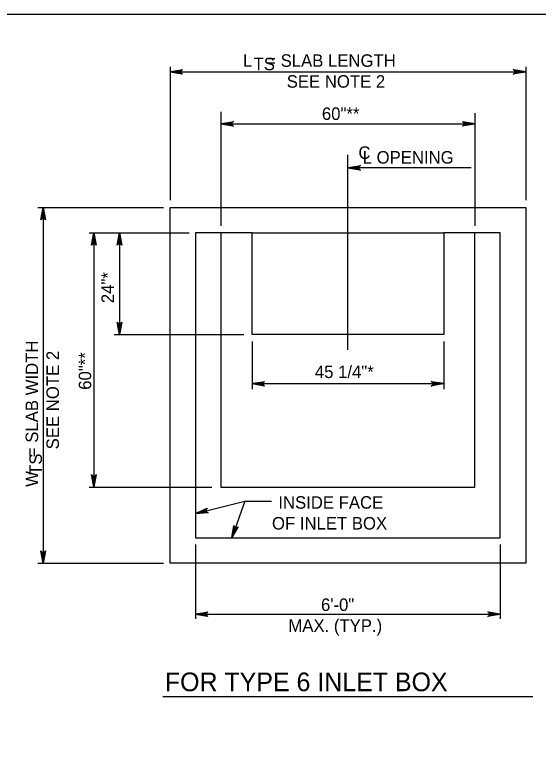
# Model space of a CAD drawing. Extents: x -6420 to 49575, y -4552 to 11624.
# Drawn here: x 5675 to 6087, y 9050 to 9626 of the extents above; entities that cross this region are included whole.
import ezdxf

# ---------------------------------------------------------------- set-up
doc = ezdxf.new("R2010")
doc.units = 0
doc.layers.add('1', color=7, linetype='Continuous')

msp = doc.modelspace()

# ---------------------------------------------------------------- linework, layer by layer
at = {"layer": '1'}
for p, q in [((5797.32, 9584.78), (5797.32, 9479.86)), ((6077.32, 9584.78), (6077.32, 9479.86)), ((5797.32, 9580.79), (6077.32, 9580.79)), ((5837.32, 9549.46), (5837.32, 9459.61)), ((6037.32, 9548.28), (6037.32, 9459.61)), ((5837.32, 9539.92), (6037.32, 9539.92)), ((5937.32, 9362.17), (5937.32, 9515.46)), ((6034.41, 9505.25), (5937.32, 9505.25)), ((5693.07, 9474.12), (5792.06, 9474.12)), ((5697.32, 9474.12), (5697.32, 9194.12)), ((5733.41, 9454.12), (5812.3, 9454.12)), ((5737.32, 9454.12), (5737.32, 9254.12)), ((5757.32, 9454.12), (5757.32, 9374.12)), ((5837.32, 9454.12), (5817.32, 9454.12)), ((5817.32, 9454.12), (5817.32, 9214.12)), ((5861.9, 9454.12), (5837.32, 9454.12)), ((5861.9, 9454.12), (6012.73, 9454.12)), ((5861.9, 9374.12), (5861.9, 9454.12)), ((6012.73, 9454.12), (6012.73, 9374.12)), ((6037.32, 9454.12), (6012.73, 9454.12)), ((6057.32, 9454.12), (6037.32, 9454.12)), ((6057.32, 9214.12), (6057.32, 9454.12)), ((5753.32, 9374.12), (5855.22, 9374.12)), ((6012.73, 9374.12), (5861.9, 9374.12)), ((5861.9, 9368.54), (5861.9, 9331.24)), ((6012.73, 9368.54), (6012.73, 9331.24)), ((5861.9, 9335.45), (6012.73, 9335.45)), ((5733.41, 9254.12), (5830.01, 9254.12)), ((5817.32, 9233.24), (5856, 9242.85)), ((5856, 9242.85), (5845.87, 9214.12)), ((5856, 9242.85), (5877.21, 9242.85)), ((5817.32, 9214.12), (6057.32, 9214.12)), ((5817.32, 9209), (5817.32, 9150.51)), ((6057.32, 9209), (6057.32, 9150.51)), ((5693.07, 9194.12), (5792.06, 9194.12)), ((5817.32, 9154.12), (6057.32, 9154.12)), ((5791.56, 9089.22), (6082.94, 9089.22))]:
    msp.add_line(p, q, dxfattribs=at)
for points in [[(7323.07, 7775.47), (7323.07, 9625.87), (4744.33, 9625.87), (4744.33, 7775.47), (7323.07, 7775.47), (7323.07, 7861.95), (6666.9, 7861.95), (6666.9, 8074.15), (7323.07, 8074.15), (7323.07, 8169.17), (6666.9, 8169.17), (6666.9, 7775.47), (6925.44, 7775.47), (6925.44, 7861.95), (6925.44, 7775.47), (7178.06, 7775.47), (7178.06, 7861.95), (7178.06, 7821.54), (7323.07, 7821.54)], [(5797.32, 9580.79), (5807.1, 9582.63), (5806.73, 9582.37), (5806.35, 9582.1), (5806.15, 9581.78), (5805.96, 9581.45), (5805.9, 9581.12), (5805.85, 9580.79), (5805.9, 9580.46), (5805.96, 9580.14), (5806.15, 9579.81), (5806.35, 9579.48), (5806.73, 9579.22), (5807.1, 9578.96), (5797.32, 9580.79), (5806.73, 9579.22), (5806.35, 9579.48), (5797.32, 9580.79), (5806.15, 9579.81), (5805.96, 9580.14), (5797.32, 9580.79), (5805.9, 9580.46), (5805.85, 9580.79), (5797.32, 9580.79), (5805.9, 9581.12), (5805.96, 9581.45), (5797.32, 9580.79), (5806.15, 9581.78), (5806.35, 9582.1), (5797.32, 9580.79), (5806.73, 9582.37)], [(6077.32, 9580.79), (6067.53, 9578.96), (6067.91, 9579.22), (6068.29, 9579.48), (6068.48, 9579.81), (6068.68, 9580.14), (6068.73, 9580.46), (6068.79, 9580.79), (6068.73, 9581.12), (6068.68, 9581.45), (6068.48, 9581.78), (6068.29, 9582.1), (6067.91, 9582.37), (6067.53, 9582.63), (6077.32, 9580.79), (6067.91, 9582.37), (6068.29, 9582.1), (6077.32, 9580.79), (6068.48, 9581.78), (6068.68, 9581.45), (6077.32, 9580.79), (6068.73, 9581.12), (6068.79, 9580.79), (6077.32, 9580.79), (6068.73, 9580.46), (6068.68, 9580.14), (6077.32, 9580.79), (6068.48, 9579.81), (6068.29, 9579.48), (6077.32, 9580.79), (6067.91, 9579.22)], [(5837.32, 9539.92), (5847.1, 9541.75), (5846.73, 9541.49), (5846.35, 9541.23), (5846.15, 9540.9), (5845.96, 9540.57), (5845.9, 9540.24), (5845.85, 9539.92), (5845.9, 9539.59), (5845.96, 9539.26), (5846.15, 9538.93), (5846.35, 9538.6), (5846.73, 9538.34), (5847.1, 9538.08), (5837.32, 9539.92), (5846.73, 9538.34), (5846.35, 9538.6), (5837.32, 9539.92), (5846.15, 9538.93), (5845.96, 9539.26), (5837.32, 9539.92), (5845.9, 9539.59), (5845.85, 9539.92), (5837.32, 9539.92), (5845.9, 9540.24), (5845.96, 9540.57), (5837.32, 9539.92), (5846.15, 9540.9), (5846.35, 9541.23), (5837.32, 9539.92), (5846.73, 9541.49)], [(6037.32, 9539.92), (6027.53, 9538.08), (6027.91, 9538.34), (6028.29, 9538.6), (6028.48, 9538.93), (6028.68, 9539.26), (6028.73, 9539.59), (6028.79, 9539.92), (6028.73, 9540.24), (6028.68, 9540.57), (6028.48, 9540.9), (6028.29, 9541.23), (6027.91, 9541.49), (6027.53, 9541.75), (6037.32, 9539.92), (6027.91, 9541.49), (6028.29, 9541.23), (6037.32, 9539.92), (6028.48, 9540.9), (6028.68, 9540.57), (6037.32, 9539.92), (6028.73, 9540.24), (6028.79, 9539.92), (6037.32, 9539.92), (6028.73, 9539.59), (6028.68, 9539.26), (6037.32, 9539.92), (6028.48, 9538.93), (6028.29, 9538.6), (6037.32, 9539.92), (6027.91, 9538.34)], [(5937.32, 9505.25), (5947.1, 9507.08), (5946.73, 9506.82), (5946.35, 9506.56), (5946.15, 9506.23), (5945.96, 9505.9), (5945.9, 9505.58), (5945.85, 9505.25), (5945.9, 9504.92), (5945.96, 9504.59), (5946.15, 9504.26), (5946.35, 9503.94), (5946.73, 9503.67), (5947.1, 9503.41), (5937.32, 9505.25), (5946.73, 9503.67), (5946.35, 9503.94), (5937.32, 9505.25), (5946.15, 9504.26), (5945.96, 9504.59), (5937.32, 9505.25), (5945.9, 9504.92), (5945.85, 9505.25), (5937.32, 9505.25), (5945.9, 9505.58), (5945.96, 9505.9), (5937.32, 9505.25), (5946.15, 9506.23), (5946.35, 9506.56), (5937.32, 9505.25), (5946.73, 9506.82)], [(5697.32, 9474.12), (5699.15, 9464.34), (5698.89, 9464.72), (5698.63, 9465.09), (5698.3, 9465.29), (5697.97, 9465.48), (5697.65, 9465.54), (5697.32, 9465.59), (5696.99, 9465.54), (5696.66, 9465.48), (5696.33, 9465.29), (5696.01, 9465.09), (5695.74, 9464.72), (5695.48, 9464.34), (5697.32, 9474.12), (5695.74, 9464.72), (5696.01, 9465.09), (5697.32, 9474.12), (5696.33, 9465.29), (5696.66, 9465.48), (5697.32, 9474.12), (5696.99, 9465.54), (5697.32, 9465.59), (5697.32, 9474.12), (5697.65, 9465.54), (5697.97, 9465.48), (5697.32, 9474.12), (5698.3, 9465.29), (5698.63, 9465.09), (5697.32, 9474.12), (5698.89, 9464.72)], [(5737.32, 9454.12), (5739.15, 9444.34), (5738.89, 9444.72), (5738.63, 9445.09), (5738.3, 9445.29), (5737.97, 9445.48), (5737.65, 9445.54), (5737.32, 9445.59), (5736.99, 9445.54), (5736.66, 9445.48), (5736.33, 9445.29), (5736.01, 9445.09), (5735.74, 9444.72), (5735.48, 9444.34), (5737.32, 9454.12), (5735.74, 9444.72), (5736.01, 9445.09), (5737.32, 9454.12), (5736.33, 9445.29), (5736.66, 9445.48), (5737.32, 9454.12), (5736.99, 9445.54), (5737.32, 9445.59), (5737.32, 9454.12), (5737.65, 9445.54), (5737.97, 9445.48), (5737.32, 9454.12), (5738.3, 9445.29), (5738.63, 9445.09), (5737.32, 9454.12), (5738.89, 9444.72)], [(5757.32, 9454.12), (5759.15, 9444.34), (5758.89, 9444.72), (5758.63, 9445.09), (5758.3, 9445.29), (5757.97, 9445.48), (5757.65, 9445.54), (5757.32, 9445.59), (5756.99, 9445.54), (5756.66, 9445.48), (5756.33, 9445.29), (5756.01, 9445.09), (5755.74, 9444.72), (5755.48, 9444.34), (5757.32, 9454.12), (5755.74, 9444.72), (5756.01, 9445.09), (5757.32, 9454.12), (5756.33, 9445.29), (5756.66, 9445.48), (5757.32, 9454.12), (5756.99, 9445.54), (5757.32, 9445.59), (5757.32, 9454.12), (5757.65, 9445.54), (5757.97, 9445.48), (5757.32, 9454.12), (5758.3, 9445.29), (5758.63, 9445.09), (5757.32, 9454.12), (5758.89, 9444.72)], [(5837.32, 9454.12), (5837.32, 9254.12), (6037.32, 9254.12), (6037.32, 9454.12)], [(5757.32, 9374.12), (5755.48, 9383.91), (5755.74, 9383.53), (5756.01, 9383.16), (5756.33, 9382.96), (5756.66, 9382.77), (5756.99, 9382.71), (5757.32, 9382.65), (5757.65, 9382.71), (5757.97, 9382.77), (5758.3, 9382.96), (5758.63, 9383.16), (5758.89, 9383.53), (5759.15, 9383.91), (5757.32, 9374.12), (5758.89, 9383.53), (5758.63, 9383.16), (5757.32, 9374.12), (5758.3, 9382.96), (5757.97, 9382.77), (5757.32, 9374.12), (5757.65, 9382.71), (5757.32, 9382.65), (5757.32, 9374.12), (5756.99, 9382.71), (5756.66, 9382.77), (5757.32, 9374.12), (5756.33, 9382.96), (5756.01, 9383.16), (5757.32, 9374.12), (5755.74, 9383.53)], [(5861.9, 9335.45), (5871.69, 9337.28), (5871.31, 9337.02), (5870.93, 9336.76), (5870.74, 9336.43), (5870.54, 9336.1), (5870.49, 9335.78), (5870.43, 9335.45), (5870.49, 9335.12), (5870.54, 9334.79), (5870.74, 9334.46), (5870.93, 9334.14), (5871.31, 9333.87), (5871.69, 9333.61), (5861.9, 9335.45), (5871.31, 9333.87), (5870.93, 9334.14), (5861.9, 9335.45), (5870.74, 9334.46), (5870.54, 9334.79), (5861.9, 9335.45), (5870.49, 9335.12), (5870.43, 9335.45), (5861.9, 9335.45), (5870.49, 9335.78), (5870.54, 9336.1), (5861.9, 9335.45), (5870.74, 9336.43), (5870.93, 9336.76), (5861.9, 9335.45), (5871.31, 9337.02)], [(6012.73, 9335.45), (6002.95, 9333.61), (6003.33, 9333.87), (6003.7, 9334.14), (6003.9, 9334.46), (6004.09, 9334.79), (6004.15, 9335.12), (6004.2, 9335.45), (6004.15, 9335.78), (6004.09, 9336.1), (6003.9, 9336.43), (6003.7, 9336.76), (6003.33, 9337.02), (6002.95, 9337.28), (6012.73, 9335.45), (6003.33, 9337.02), (6003.7, 9336.76), (6012.73, 9335.45), (6003.9, 9336.43), (6004.09, 9336.1), (6012.73, 9335.45), (6004.15, 9335.78), (6004.2, 9335.45), (6012.73, 9335.45), (6004.15, 9335.12), (6004.09, 9334.79), (6012.73, 9335.45), (6003.9, 9334.46), (6003.7, 9334.14), (6012.73, 9335.45), (6003.33, 9333.87)], [(5737.32, 9254.12), (5735.48, 9263.91), (5735.74, 9263.53), (5736.01, 9263.16), (5736.33, 9262.96), (5736.66, 9262.77), (5736.99, 9262.71), (5737.32, 9262.65), (5737.65, 9262.71), (5737.97, 9262.77), (5738.3, 9262.96), (5738.63, 9263.16), (5738.89, 9263.53), (5739.15, 9263.91), (5737.32, 9254.12), (5738.89, 9263.53), (5738.63, 9263.16), (5737.32, 9254.12), (5738.3, 9262.96), (5737.97, 9262.77), (5737.32, 9254.12), (5737.65, 9262.71), (5737.32, 9262.65), (5737.32, 9254.12), (5736.99, 9262.71), (5736.66, 9262.77), (5737.32, 9254.12), (5736.33, 9262.96), (5736.01, 9263.16), (5737.32, 9254.12), (5735.74, 9263.53)], [(5817.32, 9233.24), (5826.37, 9237.38), (5826.07, 9237.04), (5825.77, 9236.69), (5825.66, 9236.33), (5825.55, 9235.96), (5825.57, 9235.63), (5825.6, 9235.3), (5825.73, 9234.99), (5825.86, 9234.69), (5826.13, 9234.42), (5826.4, 9234.15), (5826.83, 9233.98), (5827.26, 9233.82), (5817.32, 9233.24), (5826.83, 9233.98), (5826.4, 9234.15), (5817.32, 9233.24), (5826.13, 9234.42), (5825.86, 9234.69), (5817.32, 9233.24), (5825.73, 9234.99), (5825.6, 9235.3), (5817.32, 9233.24), (5825.57, 9235.63), (5825.55, 9235.96), (5817.32, 9233.24), (5825.66, 9236.33), (5825.77, 9236.69), (5817.32, 9233.24), (5826.07, 9237.04)], [(5845.87, 9214.12), (5847.39, 9223.96), (5847.51, 9223.52), (5847.64, 9223.08), (5847.88, 9222.79), (5848.13, 9222.49), (5848.42, 9222.33), (5848.71, 9222.17), (5849.03, 9222.11), (5849.36, 9222.06), (5849.74, 9222.13), (5850.11, 9222.21), (5850.48, 9222.48), (5850.85, 9222.74), (5845.87, 9214.12), (5850.48, 9222.48), (5850.11, 9222.21), (5845.87, 9214.12), (5849.74, 9222.13), (5849.36, 9222.06), (5845.87, 9214.12), (5849.03, 9222.11), (5848.71, 9222.17), (5845.87, 9214.12), (5848.42, 9222.33), (5848.13, 9222.49), (5845.87, 9214.12), (5847.88, 9222.79), (5847.64, 9223.08), (5845.87, 9214.12), (5847.51, 9223.52)], [(5697.32, 9194.12), (5695.48, 9203.91), (5695.74, 9203.53), (5696.01, 9203.16), (5696.33, 9202.96), (5696.66, 9202.77), (5696.99, 9202.71), (5697.32, 9202.65), (5697.65, 9202.71), (5697.97, 9202.77), (5698.3, 9202.96), (5698.63, 9203.16), (5698.89, 9203.53), (5699.15, 9203.91), (5697.32, 9194.12), (5698.89, 9203.53), (5698.63, 9203.16), (5697.32, 9194.12), (5698.3, 9202.96), (5697.97, 9202.77), (5697.32, 9194.12), (5697.65, 9202.71), (5697.32, 9202.65), (5697.32, 9194.12), (5696.99, 9202.71), (5696.66, 9202.77), (5697.32, 9194.12), (5696.33, 9202.96), (5696.01, 9203.16), (5697.32, 9194.12), (5695.74, 9203.53)], [(5817.32, 9154.12), (5827.1, 9155.96), (5826.73, 9155.7), (5826.35, 9155.44), (5826.15, 9155.11), (5825.96, 9154.78), (5825.9, 9154.45), (5825.85, 9154.12), (5825.9, 9153.8), (5825.96, 9153.47), (5826.15, 9153.14), (5826.35, 9152.81), (5826.73, 9152.55), (5827.1, 9152.29), (5817.32, 9154.12), (5826.73, 9152.55), (5826.35, 9152.81), (5817.32, 9154.12), (5826.15, 9153.14), (5825.96, 9153.47), (5817.32, 9154.12), (5825.9, 9153.8), (5825.85, 9154.12), (5817.32, 9154.12), (5825.9, 9154.45), (5825.96, 9154.78), (5817.32, 9154.12), (5826.15, 9155.11), (5826.35, 9155.44), (5817.32, 9154.12), (5826.73, 9155.7)], [(6057.32, 9154.12), (6047.53, 9152.29), (6047.91, 9152.55), (6048.29, 9152.81), (6048.48, 9153.14), (6048.68, 9153.47), (6048.73, 9153.8), (6048.79, 9154.12), (6048.73, 9154.45), (6048.68, 9154.78), (6048.48, 9155.11), (6048.29, 9155.44), (6047.91, 9155.7), (6047.53, 9155.96), (6057.32, 9154.12), (6047.91, 9155.7), (6048.29, 9155.44), (6057.32, 9154.12), (6048.48, 9155.11), (6048.68, 9154.78), (6057.32, 9154.12), (6048.73, 9154.45), (6048.79, 9154.12), (6057.32, 9154.12), (6048.73, 9153.8), (6048.68, 9153.47), (6057.32, 9154.12), (6048.48, 9153.14), (6048.29, 9152.81), (6057.32, 9154.12), (6047.91, 9152.55)]]:
    msp.add_lwpolyline(points, dxfattribs=at)
msp.add_lwpolyline([(5797.32, 9474.12), (6077.32, 9474.12), (6077.32, 9194.12), (5797.32, 9194.12)], close=True, dxfattribs=at)

# ---------------------------------------------------------------- texts
for s, height, p in [('L   = SLAB LENGTH', 9.8425, (5854.66, 9584.79)), ('TS', 9.843, (5863.01, 9582.15)), ('SEE NOTE 2', 9.843, (5889.11, 9568.38)), ('60"**', 9.843, (5916.81, 9542.99)), ('C', 9.84, (5945.58, 9512.34)), ('L OPENING', 9.843, (5948.91, 9508.63)), ('45 1/4"*', 9.843, (5911.28, 9339.85)), ('INSIDE FACE', 9.8425, (5882.49, 9237.06)), ('OF INLET BOX', 9.8425, (5877.49, 9220.66)), ('6\'-0"', 9.843, (5916.09, 9156.55)), ('MAX. (TYP.)', 9.8425, (5890.43, 9140.14)), ('FOR TYPE 6 INLET BOX', 14.6898, (5793.14, 9093.44))]:
    msp.add_text(s, height=height, dxfattribs=at).set_placement(p)
for s, height, p in [('24"*', 9.843, (5752.99, 9398.77)), ('W   = SLAB WIDTH', 9.8425, (5693.32, 9254.23)), ('SEE NOTE 2', 9.843, (5709.72, 9283.76)), ('60"**', 9.843, (5735.13, 9330.62)), ('TS', 9.843, (5696.29, 9263.66))]:
    msp.add_text(s, height=height, rotation=90, dxfattribs=at).set_placement(p)

doc.saveas('drawing.dxf')
